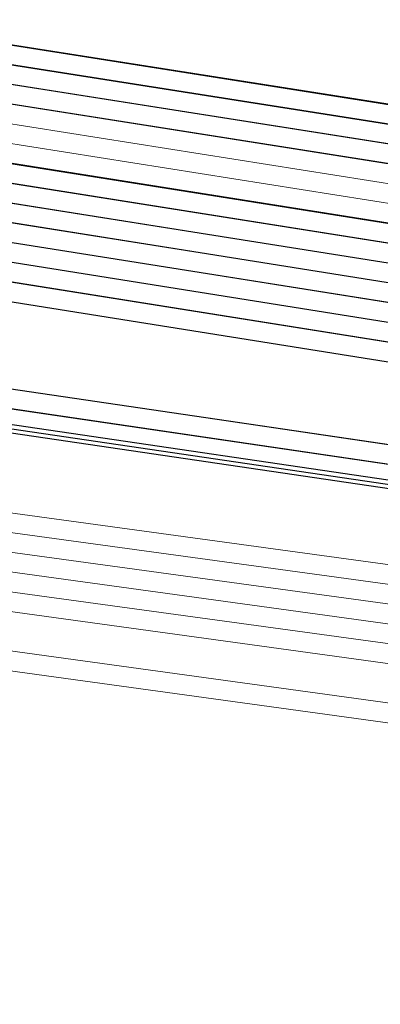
# Model space of a CAD drawing. Header units: metres. Extents: x -502 to 161, y -108 to 174.
# Tile 325 of 656: x -162.734 to -161.821, y -34.557 to -32.062. Entities that reach past the tile are written whole.
import ezdxf

# ---------------------------------------------------------------- set-up
doc = ezdxf.new("R2010")
doc.units = ezdxf.units.M
doc.header["$LTSCALE"] = 0.1
for name, color, linetype in [('BRI31-005.05-5p02-Koordinierung Lageplan 4. BA ZOB West 2022-06-15', 7, 'Continuous'), ('BRI31-005.06-5f07-Koordinierung Lageplan 4. BA ZOB Fernbusbahnh', 7, 'Continuous'), ('BRI32-005.02-5f05-Koordinierung Schemaplan 4 BA ZOB Teilbereich', 7, 'Continuous'), ('BRI32-005.03-5f06-Koordinierung Schemaplan 4 BA ZOB Teilbereich 2 Ost - Bahnhofsallee 2023-01-21', 7, 'Continuous')]:
    doc.layers.add(name, color=color, linetype=linetype)

msp = doc.modelspace()

# ---------------------------------------------------------------- linework, layer by layer
at = {"layer": 'BRI31-005.05-5p02-Koordinierung Lageplan 4. BA ZOB West 2022-06-15', "color": 190, "linetype": 'Continuous', "lineweight": 35, "true_color": 0x7f00ff, "transparency": 33554687, "flags": 128}
for points in [[(-55.7007, -13.3634), (-59.4327, -13.9934), (-61.4087, -14.3464), (-62.2647, -14.4984), (-62.6667, -14.5974), (-62.8907, -14.7334), (-63.5967, -15.2334), (-64.4177, -15.8004), (-64.8657, -15.8864), (-69.7037, -16.7484), (-75.4637, -17.6884), (-81.7337, -18.6534), (-88.9077, -20.0034), (-93.6827, -20.7334), (-98.9647, -21.6334), (-104.5957, -22.9234), (-121.8907, -26.2934), (-126.8117, -27.2034), (-150.4477, -31.7134), (-157.1307, -33.0134), (-162.7687, -32.1234), (-174.7807, -30.4434), (-178.1477, -29.6134), (-179.1357, -29.4334)], [(-93.6747, -20.7824), (-98.9547, -21.6824), (-104.5847, -22.9724), (-121.8807, -26.3424), (-126.8027, -27.2524), (-150.4387, -31.7624), (-150.7407, -31.8214), (-157.1297, -33.0644), (-162.7757, -32.1724), (-174.7877, -30.4934), (-178.1567, -29.6624), (-179.1357, -29.4844)]]:
    msp.add_lwpolyline(points, dxfattribs=at)
at = {"layer": 'BRI31-005.05-5p02-Koordinierung Lageplan 4. BA ZOB West 2022-06-15', "color": 250, "linetype": 'Continuous', "lineweight": 25, "true_color": 0x333333, "transparency": 33554687, "flags": 128}
for points in [[(-179.1357, -29.7394), (-178.2047, -29.9074), (-176.5237, -30.3244), (-174.8367, -30.8434), (-162.8247, -32.5154), (-157.1227, -33.4214), (-150.6707, -32.1644), (-150.3757, -32.1054), (-126.7397, -27.5954), (-121.8107, -26.6854), (-104.5117, -23.3154), (-93.6067, -21.1744), (-88.8337, -20.4444), (-81.6527, -19.0944), (-75.3827, -18.1294), (-69.6317, -17.1894), (-64.2647, -16.2324), (-63.2977, -15.6984), (-62.6077, -15.0894), (-62.1947, -14.8414), (-59.6597, -14.3864), (-59.3767, -14.3364), (-55.6447, -13.7064)], [(-55.6367, -13.7554), (-59.3687, -14.3854), (-59.6507, -14.4354), (-62.1767, -14.8894), (-62.5777, -15.1304), (-63.2687, -15.7394), (-64.2477, -16.2804), (-69.6237, -17.2384), (-75.3737, -18.1784), (-81.6437, -19.1434), (-88.8257, -20.4934), (-93.5977, -21.2234), (-104.5017, -23.3644), (-121.8007, -26.7344), (-126.7307, -27.6444), (-150.3667, -32.1544), (-150.6607, -32.2134), (-157.1217, -33.4724), (-162.8317, -32.5644), (-174.8437, -30.8934), (-176.5357, -30.3734), (-178.2147, -29.9564), (-179.1357, -29.7904)], [(-55.6287, -13.8044), (-59.3607, -14.4344), (-59.6427, -14.4844), (-62.1587, -14.9374), (-62.5477, -15.1714), (-63.2397, -15.7804), (-64.2307, -16.3284), (-69.6157, -17.2874), (-75.3647, -18.2274), (-81.6347, -19.1924), (-88.8177, -20.5424), (-93.5887, -21.2724), (-104.4917, -23.4134), (-121.7907, -26.7834), (-126.7217, -27.6934), (-150.3577, -32.2034), (-150.6507, -32.2624), (-157.1207, -33.5234), (-162.8387, -32.6134), (-174.8507, -30.9434), (-176.5477, -30.4224), (-178.2247, -30.0054), (-179.1357, -29.8414)], [(-55.6207, -13.8534), (-59.3527, -14.4834), (-59.6277, -14.5324), (-62.1407, -14.9854), (-62.5177, -15.2124), (-63.2107, -15.8214), (-64.2137, -16.3764), (-69.6077, -17.3364), (-75.3557, -18.2764), (-81.6257, -19.2414), (-88.8097, -20.5914), (-93.5797, -21.3214), (-104.4817, -23.4624), (-121.7807, -26.8324), (-126.7127, -27.7424), (-150.3487, -32.2524), (-150.6407, -32.3114), (-157.1197, -33.5744), (-162.8457, -32.6624), (-174.8577, -30.9934), (-176.5597, -30.4714), (-178.2347, -30.0544), (-179.1357, -29.8924)], [(-55.6127, -13.9024), (-59.3447, -14.5324), (-59.6247, -14.5824), (-62.1227, -15.0334), (-62.4877, -15.2534), (-63.1817, -15.8624), (-64.1967, -16.4244), (-69.5997, -17.3854), (-75.3467, -18.3254), (-81.6167, -19.2904), (-88.8017, -20.6404), (-93.5707, -21.3704), (-104.4717, -23.5114), (-121.7707, -26.8814), (-126.7037, -27.7914), (-150.3397, -32.3014), (-150.6307, -32.3604), (-157.1187, -33.6254), (-162.8527, -32.7114), (-174.8647, -31.0434), (-176.5717, -30.5204), (-178.2447, -30.1034), (-179.1357, -29.9434)], [(-55.6047, -13.9514), (-59.3367, -14.5814), (-62.1047, -15.0814), (-62.4577, -15.2944), (-63.1527, -15.9034), (-64.1797, -16.4724), (-69.5917, -17.4344), (-75.3377, -18.3744), (-81.6077, -19.3394), (-88.7937, -20.6894), (-93.5617, -21.4194), (-104.4617, -23.5604), (-121.7607, -26.9304), (-126.6947, -27.8404), (-150.3307, -32.3504), (-150.6207, -32.4094), (-157.1177, -33.6764), (-162.8597, -32.7604), (-174.8717, -31.0934), (-176.5837, -30.5694), (-178.2547, -30.1524), (-179.1357, -29.9944)], [(-56.5667, -14.3244), (-56.9487, -14.6244), (-57.8377, -15.3484), (-58.3257, -15.4954), (-59.9937, -15.7044), (-61.6697, -15.9144), (-63.7887, -16.4534), (-69.5837, -17.4834), (-75.3287, -18.4234), (-81.5687, -19.5644), (-84.6457, -20.1594), (-93.6297, -21.6994), (-104.3877, -23.8594), (-121.7187, -27.1554), (-122.6217, -27.3224), (-126.1537, -27.9814), (-137.6357, -30.1594), (-150.2927, -32.5534), (-151.8867, -32.8594), (-157.0417, -33.8394), (-163.2567, -32.9244), (-174.3647, -31.3244), (-178.3997, -30.6854)], [(-56.5467, -14.3734), (-56.9177, -14.6634), (-57.8137, -15.3934), (-58.3107, -15.5434), (-58.9957, -15.6304), (-59.9877, -15.7544), (-61.6607, -15.9634), (-63.7777, -16.5024), (-69.5757, -17.5324), (-75.3197, -18.4724), (-81.5597, -19.6134), (-84.6367, -20.2084), (-93.6207, -21.7484), (-104.3777, -23.9084), (-121.7097, -27.2044), (-122.6127, -27.3714), (-126.1447, -28.0304), (-137.6267, -30.2084), (-150.2837, -32.6024), (-151.8777, -32.9084), (-157.0407, -33.8904), (-163.2637, -32.9734), (-174.3717, -31.3734), (-178.4067, -30.7344)], [(-62.5057, -14.9114), (-62.7017, -15.0274), (-63.4007, -15.5204), (-64.2987, -16.1364), (-69.6477, -17.0914), (-75.4007, -18.0314), (-81.6707, -18.9964), (-88.8497, -20.3464), (-93.6247, -21.0764), (-104.5317, -23.2174), (-121.8307, -26.5874), (-126.7577, -27.4974), (-150.3937, -32.0074), (-150.6907, -32.0664), (-157.1247, -33.3194), (-162.8107, -32.4174), (-174.8227, -30.7434), (-176.4997, -30.2264), (-178.1847, -29.8094), (-179.1357, -29.6374)], [(-62.4797, -14.9544), (-62.6747, -15.0694), (-63.3727, -15.5614), (-64.2817, -16.1844), (-69.6397, -17.1404), (-75.3917, -18.0804), (-81.6617, -19.0454), (-88.8417, -20.3954), (-93.6157, -21.1254), (-104.5217, -23.2664), (-121.8207, -26.6364), (-126.7487, -27.5464), (-150.3847, -32.0564), (-150.6807, -32.1154), (-157.1237, -33.3704), (-162.8177, -32.4664), (-174.8297, -30.7934), (-176.5117, -30.2754), (-178.1947, -29.8584), (-179.1357, -29.6884)], [(-93.6667, -20.8314), (-98.9447, -21.7314), (-104.5737, -23.0214), (-121.8707, -26.3914), (-126.7937, -27.3014), (-150.4297, -31.8114), (-150.7307, -31.8704), (-157.1287, -33.1154), (-162.7827, -32.2214), (-174.7947, -30.5434), (-178.1657, -29.7114), (-179.1357, -29.5354)], [(-93.6587, -20.8804), (-98.9347, -21.7804), (-104.5627, -23.0704), (-121.8607, -26.4404), (-126.7847, -27.3504), (-150.4207, -31.8604), (-150.7207, -31.9194), (-157.1277, -33.1664), (-162.7897, -32.2704), (-174.8017, -30.5934), (-178.1747, -29.7604), (-179.1357, -29.5864)], [(-178.4137, -30.7834), (-174.3787, -31.4224), (-163.2707, -33.0224), (-157.0397, -33.9414), (-154.7687, -33.5094)]]:
    msp.add_lwpolyline(points, dxfattribs=at)
at = {"layer": 'BRI31-005.05-5p02-Koordinierung Lageplan 4. BA ZOB West 2022-06-15', "color": 7, "linetype": 'Continuous', "lineweight": 13, "transparency": 33554687, "flags": 128}
for points in [[(-61.4667, -16.5364), (-61.8967, -16.5874), (-64.8047, -17.0724), (-67.0677, -17.3534), (-81.2107, -19.8354), (-82.4137, -20.0454), (-83.9977, -20.3754), (-88.8717, -21.3944), (-93.5607, -22.0544), (-96.7847, -22.7254), (-98.7487, -23.1054), (-104.2927, -24.2564), (-104.8637, -24.3634), (-122.5617, -27.6464), (-126.0927, -28.3114), (-137.5747, -30.4814), (-151.2867, -33.0514), (-152.1117, -33.2054), (-156.9627, -34.1054), (-163.4867, -33.2114), (-174.4007, -31.5814), (-178.4277, -30.8814)], [(-61.4607, -16.5864), (-61.8897, -16.6374), (-64.7977, -17.1214), (-67.0607, -17.4024), (-81.2017, -19.8844), (-82.4047, -20.0944), (-83.9877, -20.4244), (-88.8627, -21.4434), (-93.5517, -22.1034), (-96.7747, -22.7744), (-98.7387, -23.1544), (-104.2827, -24.3054), (-104.8547, -24.4124), (-122.5527, -27.6954), (-126.0837, -28.3604), (-137.5657, -30.5304), (-151.2777, -33.1004), (-152.1027, -33.2544), (-156.9617, -34.1564), (-163.4937, -33.2604), (-174.4077, -31.6304), (-178.4347, -30.9304)], [(-178.4417, -30.9794), (-174.4147, -31.6794), (-163.5007, -33.3094), (-156.9607, -34.2074), (-152.0937, -33.3034), (-151.2687, -33.1494), (-137.5567, -30.5794), (-126.0747, -28.4094), (-122.5437, -27.7444), (-104.8457, -24.4614), (-104.2727, -24.3544), (-98.7287, -23.2034), (-96.7647, -22.8234), (-93.5427, -22.1524), (-88.8537, -21.4924), (-83.9777, -20.4734), (-82.3957, -20.1434), (-81.1927, -19.9334), (-67.0537, -17.4514), (-64.7907, -17.1704), (-61.8827, -16.6874), (-61.4547, -16.6364)], [(-61.4487, -16.6864), (-61.8757, -16.7374), (-64.7837, -17.2194), (-67.0467, -17.5004), (-81.1837, -19.9824), (-82.3867, -20.1924), (-83.9677, -20.5224), (-88.8447, -21.5414), (-93.5337, -22.2014), (-96.7547, -22.8724), (-98.7187, -23.2524), (-104.2627, -24.4034), (-104.8367, -24.5104), (-122.5347, -27.7934), (-126.0657, -28.4584), (-137.5477, -30.6284), (-151.2597, -33.1984), (-152.0847, -33.3524), (-156.9597, -34.2584), (-163.5077, -33.3584), (-174.4217, -31.7284), (-178.4487, -31.0284)], [(-178.4557, -31.0774), (-174.4287, -31.7774), (-163.5147, -33.4074), (-156.9587, -34.3094), (-152.0757, -33.4014), (-151.2507, -33.2474), (-137.5387, -30.6774), (-126.0567, -28.5074), (-122.5257, -27.8424), (-104.8277, -24.5594), (-104.2527, -24.4524), (-98.7087, -23.3014), (-96.7447, -22.9214), (-93.5247, -22.2504), (-88.8357, -21.5904), (-83.9577, -20.5714), (-82.3777, -20.2414), (-81.1747, -20.0314), (-67.0397, -17.5494), (-64.7767, -17.2684), (-61.8687, -16.7874), (-61.4427, -16.7364)], [(-178.4627, -31.1264), (-174.4357, -31.8264), (-163.5217, -33.4564), (-156.9577, -34.3604), (-152.0667, -33.4504), (-151.2417, -33.2964), (-137.5297, -30.7264), (-126.0477, -28.5564), (-122.5167, -27.8914), (-104.8187, -24.6084), (-104.2427, -24.5014), (-98.6987, -23.3504), (-96.7347, -22.9704), (-93.5157, -22.2994), (-88.8267, -21.6394), (-83.9477, -20.6204), (-82.3687, -20.2904), (-81.1657, -20.0804), (-67.0327, -17.5984), (-64.7697, -17.3174), (-61.8617, -16.8374), (-61.4367, -16.7864)], [(-96.7147, -23.0684), (-98.6787, -23.4484), (-104.2227, -24.5994), (-104.8007, -24.7064), (-122.4987, -27.9894), (-126.0287, -28.6544), (-137.5117, -30.8244), (-151.2237, -33.3944), (-152.0487, -33.5484), (-156.9557, -34.4624), (-163.5357, -33.5544), (-174.4497, -31.9244), (-178.4697, -31.1754)], [(-96.7047, -23.1184), (-98.6687, -23.4984), (-104.2127, -24.6474), (-104.7917, -24.7554), (-122.4897, -28.0384), (-126.0197, -28.7034), (-137.5027, -30.8734), (-151.2147, -33.4434), (-152.0397, -33.5974), (-156.9547, -34.5134), (-163.5427, -33.6034), (-174.4567, -31.9734), (-178.4767, -31.2244)]]:
    msp.add_lwpolyline(points, dxfattribs=at)
at = {"layer": 'BRI31-005.05-5p02-Koordinierung Lageplan 4. BA ZOB West 2022-06-15', "color": 251, "linetype": 'Continuous', "lineweight": 13, "true_color": 0x5b5b5b, "transparency": 33554687, "flags": 128}
for points in [[(-93.6507, -20.9294), (-98.8777, -21.8214), (-104.5517, -23.1194), (-121.8507, -26.4894), (-126.7757, -27.3994), (-150.4117, -31.9094), (-150.7107, -31.9684), (-157.1267, -33.2174), (-162.7967, -32.3194), (-174.8087, -30.6434), (-176.5547, -29.7624), (-176.4667, -28.8414), (-176.3907, -28.5144)], [(-93.6427, -20.9784), (-98.9147, -21.8784), (-104.5407, -23.1684), (-121.8407, -26.5384), (-126.7667, -27.4484), (-150.4027, -31.9584), (-150.7007, -32.0174), (-157.1257, -33.2684), (-162.8037, -32.3684), (-174.8157, -30.6934), (-176.6607, -29.8214), (-176.5657, -28.8254), (-176.4877, -28.4914)]]:
    msp.add_lwpolyline(points, dxfattribs=at)
at = {"layer": 'BRI31-005.05-5p02-Koordinierung Lageplan 4. BA ZOB West 2022-06-15', "color": 116, "linetype": 'Continuous', "lineweight": 13, "true_color": 0x007f3f, "transparency": 33554687, "flags": 128}
for points in [[(-126.7577, -27.4974), (-150.3927, -32.0074), (-150.6917, -32.0664), (-157.1247, -33.3194), (-162.8117, -32.4184), (-174.8387, -30.7404), (-176.6607, -29.8214), (-176.5657, -28.8254), (-176.4877, -28.4914), (-176.2937, -28.5374), (-176.3677, -28.8574), (-176.4487, -29.7034), (-174.7787, -30.5464), (-162.7817, -32.2204), (-157.1287, -33.1154), (-150.7297, -31.8704), (-150.4307, -31.8114), (-126.7937, -27.3014)], [(-126.7487, -27.5464), (-150.3837, -32.0564), (-150.6817, -32.1154), (-157.1237, -33.3704), (-162.8187, -32.4674), (-174.8447, -30.7904), (-176.7667, -29.8814), (-176.6647, -28.8094), (-176.5847, -28.4684), (-176.3907, -28.5144), (-176.4667, -28.8414), (-176.5547, -29.7614), (-174.7867, -30.5964), (-162.7887, -32.2694), (-157.1277, -33.1664), (-150.7197, -31.9194), (-150.4217, -31.8604), (-126.7847, -27.3504)]]:
    msp.add_lwpolyline(points, dxfattribs=at)
at = {"layer": 'BRI31-005.05-5p02-Koordinierung Lageplan 4. BA ZOB West 2022-06-15', "color": 114, "linetype": 'Continuous', "lineweight": 25, "true_color": 0x00994c, "transparency": 33554687, "flags": 128}
msp.add_lwpolyline([(-147.5077, -48.5404), (-149.9317, -47.5274), (-150.3717, -47.1584), (-151.4517, -44.7494), (-152.9727, -41.2184), (-153.1397, -40.7934), (-153.4967, -37.8694), (-154.1307, -34.4404), (-154.2627, -33.7494), (-154.4377, -33.5644), (-154.7687, -33.4994), (-154.8317, -33.5104), (-157.0407, -33.9304), (-163.2697, -33.0124), (-174.3777, -31.4124), (-178.4117, -30.7734)], dxfattribs=at)
at = {"layer": 'BRI31-005.05-5p02-Koordinierung Lageplan 4. BA ZOB West 2022-06-15', "color": 1, "linetype": 'Continuous', "lineweight": 25, "true_color": 0xff0000, "transparency": 33554687, "flags": 128}
msp.add_lwpolyline([(-178.4147, -30.7934), (-174.3807, -31.4324), (-163.2727, -33.0324), (-157.0397, -33.9514), (-154.8247, -33.5304), (-154.7707, -33.5194), (-154.4477, -33.5824), (-154.2807, -33.7594), (-154.1507, -34.4444), (-153.5167, -37.8734), (-153.1597, -40.7974), (-152.9907, -41.2264), (-151.4697, -44.7574), (-150.3877, -47.1704), (-149.9417, -47.5454), (-147.5157, -48.5584), (-147.0537, -48.7424), (-146.8017, -48.9034), (-146.4007, -48.9914), (-146.0877, -48.9824), (-145.5437, -48.6024), (-144.8637, -48.2134), (-142.8837, -47.8324)], dxfattribs=at)
at = {"layer": 'BRI31-005.06-5f07-Koordinierung Lageplan 4. BA ZOB Fernbusbahnh', "color": 190, "linetype": 'Continuous', "lineweight": 30, "true_color": 0x7f00ff, "transparency": 33554687, "flags": 128}
for points in [[(-55.7007, -13.3634), (-59.4327, -13.9934), (-61.4087, -14.3464), (-62.2647, -14.4984), (-62.6667, -14.5974), (-62.8907, -14.7334), (-63.5967, -15.2334), (-64.4177, -15.8004), (-64.8657, -15.8864), (-69.7037, -16.7484), (-75.4637, -17.6884), (-81.7337, -18.6534), (-88.9077, -20.0034), (-93.6827, -20.7334), (-98.9647, -21.6334), (-104.5957, -22.9234), (-121.8907, -26.2934), (-126.8117, -27.2034), (-150.4477, -31.7134), (-157.1307, -33.0134), (-162.7687, -32.1234), (-174.7807, -30.4434), (-178.1477, -29.6134), (-179.1357, -29.4334)], [(-93.6747, -20.7824), (-98.9547, -21.6824), (-104.5847, -22.9724), (-121.8807, -26.3424), (-126.8027, -27.2524), (-150.4387, -31.7624), (-150.7407, -31.8214), (-157.1297, -33.0644), (-162.7757, -32.1724), (-174.7877, -30.4934), (-178.1567, -29.6624), (-179.1357, -29.4844)]]:
    msp.add_lwpolyline(points, dxfattribs=at)
at = {"layer": 'BRI31-005.06-5f07-Koordinierung Lageplan 4. BA ZOB Fernbusbahnh', "color": 250, "linetype": 'Continuous', "lineweight": 20, "true_color": 0x333333, "transparency": 33554687, "flags": 128}
for points in [[(-179.1357, -29.7394), (-178.2047, -29.9074), (-176.5237, -30.3244), (-174.8367, -30.8434), (-162.8247, -32.5154), (-157.1227, -33.4214), (-150.6707, -32.1644), (-150.3757, -32.1054), (-126.7397, -27.5954), (-121.8107, -26.6854), (-104.5117, -23.3154), (-93.6067, -21.1744), (-88.8337, -20.4444), (-81.6527, -19.0944), (-75.3827, -18.1294), (-69.6317, -17.1894), (-64.2647, -16.2324), (-63.2977, -15.6984), (-62.6077, -15.0894), (-62.1947, -14.8414), (-59.6597, -14.3864), (-59.3767, -14.3364), (-55.6447, -13.7064)], [(-55.6367, -13.7554), (-59.3687, -14.3854), (-59.6507, -14.4354), (-62.1767, -14.8894), (-62.5777, -15.1304), (-63.2687, -15.7394), (-64.2477, -16.2804), (-69.6237, -17.2384), (-75.3737, -18.1784), (-81.6437, -19.1434), (-88.8257, -20.4934), (-93.5977, -21.2234), (-104.5017, -23.3644), (-121.8007, -26.7344), (-126.7307, -27.6444), (-150.3667, -32.1544), (-150.6607, -32.2134), (-157.1217, -33.4724), (-162.8317, -32.5644), (-174.8437, -30.8934), (-176.5357, -30.3734), (-178.2147, -29.9564), (-179.1357, -29.7904)], [(-55.6287, -13.8044), (-59.3607, -14.4344), (-59.6427, -14.4844), (-62.1587, -14.9374), (-62.5477, -15.1714), (-63.2397, -15.7804), (-64.2307, -16.3284), (-69.6157, -17.2874), (-75.3647, -18.2274), (-81.6347, -19.1924), (-88.8177, -20.5424), (-93.5887, -21.2724), (-104.4917, -23.4134), (-121.7907, -26.7834), (-126.7217, -27.6934), (-150.3577, -32.2034), (-150.6507, -32.2624), (-157.1207, -33.5234), (-162.8387, -32.6134), (-174.8507, -30.9434), (-176.5477, -30.4224), (-178.2247, -30.0054), (-179.1357, -29.8414)], [(-55.6207, -13.8534), (-59.3527, -14.4834), (-59.6277, -14.5324), (-62.1407, -14.9854), (-62.5177, -15.2124), (-63.2107, -15.8214), (-64.2137, -16.3764), (-69.6077, -17.3364), (-75.3557, -18.2764), (-81.6257, -19.2414), (-88.8097, -20.5914), (-93.5797, -21.3214), (-104.4817, -23.4624), (-121.7807, -26.8324), (-126.7127, -27.7424), (-150.3487, -32.2524), (-150.6407, -32.3114), (-157.1197, -33.5744), (-162.8457, -32.6624), (-174.8577, -30.9934), (-176.5597, -30.4714), (-178.2347, -30.0544), (-179.1357, -29.8924)], [(-55.6127, -13.9024), (-59.3447, -14.5324), (-59.6247, -14.5824), (-62.1227, -15.0334), (-62.4877, -15.2534), (-63.1817, -15.8624), (-64.1967, -16.4244), (-69.5997, -17.3854), (-75.3467, -18.3254), (-81.6167, -19.2904), (-88.8017, -20.6404), (-93.5707, -21.3704), (-104.4717, -23.5114), (-121.7707, -26.8814), (-126.7037, -27.7914), (-150.3397, -32.3014), (-150.6307, -32.3604), (-157.1187, -33.6254), (-162.8527, -32.7114), (-174.8647, -31.0434), (-176.5717, -30.5204), (-178.2447, -30.1034), (-179.1357, -29.9434)], [(-55.6047, -13.9514), (-59.3367, -14.5814), (-62.1047, -15.0814), (-62.4577, -15.2944), (-63.1527, -15.9034), (-64.1797, -16.4724), (-69.5917, -17.4344), (-75.3377, -18.3744), (-81.6077, -19.3394), (-88.7937, -20.6894), (-93.5617, -21.4194), (-104.4617, -23.5604), (-121.7607, -26.9304), (-126.6947, -27.8404), (-150.3307, -32.3504), (-150.6207, -32.4094), (-157.1177, -33.6764), (-162.8597, -32.7604), (-174.8717, -31.0934), (-176.5837, -30.5694), (-178.2547, -30.1524), (-179.1357, -29.9944)], [(-56.5667, -14.3244), (-56.9487, -14.6244), (-57.8377, -15.3484), (-58.3257, -15.4954), (-59.9937, -15.7044), (-61.6697, -15.9144), (-63.7887, -16.4534), (-69.5837, -17.4834), (-75.3287, -18.4234), (-81.5687, -19.5644), (-84.6457, -20.1594), (-93.6297, -21.6994), (-104.3877, -23.8594), (-121.7187, -27.1554), (-122.6217, -27.3224), (-126.1537, -27.9814), (-137.6357, -30.1594), (-150.2927, -32.5534), (-151.8867, -32.8594), (-157.0417, -33.8394), (-163.2567, -32.9244), (-174.3647, -31.3244), (-178.3997, -30.6854)], [(-56.5467, -14.3734), (-56.9177, -14.6634), (-57.8137, -15.3934), (-58.3107, -15.5434), (-58.9957, -15.6304), (-59.9877, -15.7544), (-61.6607, -15.9634), (-63.7777, -16.5024), (-69.5757, -17.5324), (-75.3197, -18.4724), (-81.5597, -19.6134), (-84.6367, -20.2084), (-93.6207, -21.7484), (-104.3777, -23.9084), (-121.7097, -27.2044), (-122.6127, -27.3714), (-126.1447, -28.0304), (-137.6267, -30.2084), (-150.2837, -32.6024), (-151.8777, -32.9084), (-157.0407, -33.8904), (-163.2637, -32.9734), (-174.3717, -31.3734), (-178.4067, -30.7344)], [(-62.5057, -14.9114), (-62.7017, -15.0274), (-63.4007, -15.5204), (-64.2987, -16.1364), (-69.6477, -17.0914), (-75.4007, -18.0314), (-81.6707, -18.9964), (-88.8497, -20.3464), (-93.6247, -21.0764), (-104.5317, -23.2174), (-121.8307, -26.5874), (-126.7577, -27.4974), (-150.3937, -32.0074), (-150.6907, -32.0664), (-157.1247, -33.3194), (-162.8107, -32.4174), (-174.8227, -30.7434), (-176.4997, -30.2264), (-178.1847, -29.8094), (-179.1357, -29.6374)], [(-62.4797, -14.9544), (-62.6747, -15.0694), (-63.3727, -15.5614), (-64.2817, -16.1844), (-69.6397, -17.1404), (-75.3917, -18.0804), (-81.6617, -19.0454), (-88.8417, -20.3954), (-93.6157, -21.1254), (-104.5217, -23.2664), (-121.8207, -26.6364), (-126.7487, -27.5464), (-150.3847, -32.0564), (-150.6807, -32.1154), (-157.1237, -33.3704), (-162.8177, -32.4664), (-174.8297, -30.7934), (-176.5117, -30.2754), (-178.1947, -29.8584), (-179.1357, -29.6884)], [(-93.6667, -20.8314), (-98.9447, -21.7314), (-104.5737, -23.0214), (-121.8707, -26.3914), (-126.7937, -27.3014), (-150.4297, -31.8114), (-150.7307, -31.8704), (-157.1287, -33.1154), (-162.7827, -32.2214), (-174.7947, -30.5434), (-178.1657, -29.7114), (-179.1357, -29.5354)], [(-93.6587, -20.8804), (-98.9347, -21.7804), (-104.5627, -23.0704), (-121.8607, -26.4404), (-126.7847, -27.3504), (-150.4207, -31.8604), (-150.7207, -31.9194), (-157.1277, -33.1664), (-162.7897, -32.2704), (-174.8017, -30.5934), (-178.1747, -29.7604), (-179.1357, -29.5864)], [(-178.4137, -30.7834), (-174.3787, -31.4224), (-163.2707, -33.0224), (-157.0397, -33.9414), (-154.7687, -33.5094)]]:
    msp.add_lwpolyline(points, dxfattribs=at)
at = {"layer": 'BRI31-005.06-5f07-Koordinierung Lageplan 4. BA ZOB Fernbusbahnh', "color": 7, "linetype": 'Continuous', "lineweight": 9, "transparency": 33554687, "flags": 128}
for points in [[(-61.4667, -16.5364), (-61.8967, -16.5874), (-64.8047, -17.0724), (-67.0677, -17.3534), (-81.2107, -19.8354), (-82.4137, -20.0454), (-83.9977, -20.3754), (-88.8717, -21.3944), (-93.5607, -22.0544), (-96.7847, -22.7254), (-98.7487, -23.1054), (-104.2927, -24.2564), (-104.8637, -24.3634), (-122.5617, -27.6464), (-126.0927, -28.3114), (-137.5747, -30.4814), (-151.2867, -33.0514), (-152.1117, -33.2054), (-156.9627, -34.1054), (-163.4867, -33.2114), (-174.4007, -31.5814), (-178.4277, -30.8814)], [(-61.4607, -16.5864), (-61.8897, -16.6374), (-64.7977, -17.1214), (-67.0607, -17.4024), (-81.2017, -19.8844), (-82.4047, -20.0944), (-83.9877, -20.4244), (-88.8627, -21.4434), (-93.5517, -22.1034), (-96.7747, -22.7744), (-98.7387, -23.1544), (-104.2827, -24.3054), (-104.8547, -24.4124), (-122.5527, -27.6954), (-126.0837, -28.3604), (-137.5657, -30.5304), (-151.2777, -33.1004), (-152.1027, -33.2544), (-156.9617, -34.1564), (-163.4937, -33.2604), (-174.4077, -31.6304), (-178.4347, -30.9304)], [(-178.4417, -30.9794), (-174.4147, -31.6794), (-163.5007, -33.3094), (-156.9607, -34.2074), (-152.0937, -33.3034), (-151.2687, -33.1494), (-137.5567, -30.5794), (-126.0747, -28.4094), (-122.5437, -27.7444), (-104.8457, -24.4614), (-104.2727, -24.3544), (-98.7287, -23.2034), (-96.7647, -22.8234), (-93.5427, -22.1524), (-88.8537, -21.4924), (-83.9777, -20.4734), (-82.3957, -20.1434), (-81.1927, -19.9334), (-67.0537, -17.4514), (-64.7907, -17.1704), (-61.8827, -16.6874), (-61.4547, -16.6364)], [(-61.4487, -16.6864), (-61.8757, -16.7374), (-64.7837, -17.2194), (-67.0467, -17.5004), (-81.1837, -19.9824), (-82.3867, -20.1924), (-83.9677, -20.5224), (-88.8447, -21.5414), (-93.5337, -22.2014), (-96.7547, -22.8724), (-98.7187, -23.2524), (-104.2627, -24.4034), (-104.8367, -24.5104), (-122.5347, -27.7934), (-126.0657, -28.4584), (-137.5477, -30.6284), (-151.2597, -33.1984), (-152.0847, -33.3524), (-156.9597, -34.2584), (-163.5077, -33.3584), (-174.4217, -31.7284), (-178.4487, -31.0284)], [(-178.4557, -31.0774), (-174.4287, -31.7774), (-163.5147, -33.4074), (-156.9587, -34.3094), (-152.0757, -33.4014), (-151.2507, -33.2474), (-137.5387, -30.6774), (-126.0567, -28.5074), (-122.5257, -27.8424), (-104.8277, -24.5594), (-104.2527, -24.4524), (-98.7087, -23.3014), (-96.7447, -22.9214), (-93.5247, -22.2504), (-88.8357, -21.5904), (-83.9577, -20.5714), (-82.3777, -20.2414), (-81.1747, -20.0314), (-67.0397, -17.5494), (-64.7767, -17.2684), (-61.8687, -16.7874), (-61.4427, -16.7364)], [(-178.4627, -31.1264), (-174.4357, -31.8264), (-163.5217, -33.4564), (-156.9577, -34.3604), (-152.0667, -33.4504), (-151.2417, -33.2964), (-137.5297, -30.7264), (-126.0477, -28.5564), (-122.5167, -27.8914), (-104.8187, -24.6084), (-104.2427, -24.5014), (-98.6987, -23.3504), (-96.7347, -22.9704), (-93.5157, -22.2994), (-88.8267, -21.6394), (-83.9477, -20.6204), (-82.3687, -20.2904), (-81.1657, -20.0804), (-67.0327, -17.5984), (-64.7697, -17.3174), (-61.8617, -16.8374), (-61.4367, -16.7864)], [(-96.7147, -23.0684), (-98.6787, -23.4484), (-104.2227, -24.5994), (-104.8007, -24.7064), (-122.4987, -27.9894), (-126.0287, -28.6544), (-137.5117, -30.8244), (-151.2237, -33.3944), (-152.0487, -33.5484), (-156.9557, -34.4624), (-163.5357, -33.5544), (-174.4497, -31.9244), (-178.4697, -31.1754)], [(-96.7047, -23.1184), (-98.6687, -23.4984), (-104.2127, -24.6474), (-104.7917, -24.7554), (-122.4897, -28.0384), (-126.0197, -28.7034), (-137.5027, -30.8734), (-151.2147, -33.4434), (-152.0397, -33.5974), (-156.9547, -34.5134), (-163.5427, -33.6034), (-174.4567, -31.9734), (-178.4767, -31.2244)]]:
    msp.add_lwpolyline(points, dxfattribs=at)
at = {"layer": 'BRI31-005.06-5f07-Koordinierung Lageplan 4. BA ZOB Fernbusbahnh', "color": 114, "linetype": 'Continuous', "lineweight": 20, "true_color": 0x00994c, "transparency": 33554687, "flags": 128}
msp.add_lwpolyline([(-147.5077, -48.5404), (-149.9317, -47.5274), (-150.3717, -47.1584), (-151.4517, -44.7494), (-152.9727, -41.2184), (-153.1397, -40.7934), (-153.4967, -37.8694), (-154.1307, -34.4404), (-154.2627, -33.7494), (-154.4377, -33.5644), (-154.7687, -33.4994), (-154.8317, -33.5104), (-157.0407, -33.9304), (-163.2697, -33.0124), (-174.3777, -31.4124), (-178.4117, -30.7734)], dxfattribs=at)
at = {"layer": 'BRI31-005.06-5f07-Koordinierung Lageplan 4. BA ZOB Fernbusbahnh', "color": 1, "linetype": 'Continuous', "lineweight": 20, "true_color": 0xff0000, "transparency": 33554687, "flags": 128}
msp.add_lwpolyline([(-178.4147, -30.7934), (-174.3807, -31.4324), (-163.2727, -33.0324), (-157.0397, -33.9514), (-154.8247, -33.5304), (-154.7707, -33.5194), (-154.4477, -33.5824), (-154.2807, -33.7594), (-154.1507, -34.4444), (-153.5167, -37.8734), (-153.1597, -40.7974), (-152.9907, -41.2264), (-151.4697, -44.7574), (-150.3877, -47.1704), (-149.9417, -47.5454), (-147.5157, -48.5584), (-147.0537, -48.7424), (-146.8017, -48.9034), (-146.4007, -48.9914), (-146.0877, -48.9824), (-145.5437, -48.6024), (-144.8637, -48.2134), (-142.8837, -47.8324)], dxfattribs=at)
at = {"layer": 'BRI32-005.02-5f05-Koordinierung Schemaplan 4 BA ZOB Teilbereich', "color": 190, "linetype": 'Continuous', "lineweight": 35, "true_color": 0x7f00ff, "transparency": 33554687, "flags": 128}
for points in [[(-55.7007, -13.3634), (-59.4327, -13.9934), (-61.4087, -14.3464), (-62.2647, -14.4984), (-62.6667, -14.5974), (-62.8907, -14.7334), (-63.5967, -15.2334), (-64.4177, -15.8004), (-64.8657, -15.8864), (-69.7037, -16.7484), (-75.4637, -17.6884), (-81.7337, -18.6534), (-88.9077, -20.0034), (-93.6827, -20.7334), (-98.9647, -21.6334), (-104.5957, -22.9234), (-121.8907, -26.2934), (-126.8117, -27.2034), (-150.4477, -31.7134), (-157.1307, -33.0134), (-162.7687, -32.1234), (-174.7807, -30.4434), (-178.1477, -29.6134), (-179.1357, -29.4334)], [(-93.6747, -20.7824), (-98.9547, -21.6824), (-104.5847, -22.9724), (-121.8807, -26.3424), (-126.8027, -27.2524), (-150.4387, -31.7624), (-150.7407, -31.8214), (-157.1297, -33.0644), (-162.7757, -32.1724), (-174.7877, -30.4934), (-178.1567, -29.6624), (-179.1357, -29.4844)]]:
    msp.add_lwpolyline(points, dxfattribs=at)
at = {"layer": 'BRI32-005.02-5f05-Koordinierung Schemaplan 4 BA ZOB Teilbereich', "color": 250, "linetype": 'Continuous', "lineweight": 25, "true_color": 0x333333, "transparency": 33554687, "flags": 128}
for points in [[(-179.1357, -29.7394), (-178.2047, -29.9074), (-176.5237, -30.3244), (-174.8367, -30.8434), (-162.8247, -32.5154), (-157.1227, -33.4214), (-150.6707, -32.1644), (-150.3757, -32.1054), (-126.7397, -27.5954), (-121.8107, -26.6854), (-104.5117, -23.3154), (-93.6067, -21.1744), (-88.8337, -20.4444), (-81.6527, -19.0944), (-75.3827, -18.1294), (-69.6317, -17.1894), (-64.2647, -16.2324), (-63.2977, -15.6984), (-62.6077, -15.0894), (-62.1947, -14.8414), (-59.6597, -14.3864), (-59.3767, -14.3364), (-55.6447, -13.7064)], [(-55.6367, -13.7554), (-59.3687, -14.3854), (-59.6507, -14.4354), (-62.1767, -14.8894), (-62.5777, -15.1304), (-63.2687, -15.7394), (-64.2477, -16.2804), (-69.6237, -17.2384), (-75.3737, -18.1784), (-81.6437, -19.1434), (-88.8257, -20.4934), (-93.5977, -21.2234), (-104.5017, -23.3644), (-121.8007, -26.7344), (-126.7307, -27.6444), (-150.3667, -32.1544), (-150.6607, -32.2134), (-157.1217, -33.4724), (-162.8317, -32.5644), (-174.8437, -30.8934), (-176.5357, -30.3734), (-178.2147, -29.9564), (-179.1357, -29.7904)], [(-55.6287, -13.8044), (-59.3607, -14.4344), (-59.6427, -14.4844), (-62.1587, -14.9374), (-62.5477, -15.1714), (-63.2397, -15.7804), (-64.2307, -16.3284), (-69.6157, -17.2874), (-75.3647, -18.2274), (-81.6347, -19.1924), (-88.8177, -20.5424), (-93.5887, -21.2724), (-104.4917, -23.4134), (-121.7907, -26.7834), (-126.7217, -27.6934), (-150.3577, -32.2034), (-150.6507, -32.2624), (-157.1207, -33.5234), (-162.8387, -32.6134), (-174.8507, -30.9434), (-176.5477, -30.4224), (-178.2247, -30.0054), (-179.1357, -29.8414)], [(-55.6207, -13.8534), (-59.3527, -14.4834), (-59.6277, -14.5324), (-62.1407, -14.9854), (-62.5177, -15.2124), (-63.2107, -15.8214), (-64.2137, -16.3764), (-69.6077, -17.3364), (-75.3557, -18.2764), (-81.6257, -19.2414), (-88.8097, -20.5914), (-93.5797, -21.3214), (-104.4817, -23.4624), (-121.7807, -26.8324), (-126.7127, -27.7424), (-150.3487, -32.2524), (-150.6407, -32.3114), (-157.1197, -33.5744), (-162.8457, -32.6624), (-174.8577, -30.9934), (-176.5597, -30.4714), (-178.2347, -30.0544), (-179.1357, -29.8924)], [(-55.6127, -13.9024), (-59.3447, -14.5324), (-59.6247, -14.5824), (-62.1227, -15.0334), (-62.4877, -15.2534), (-63.1817, -15.8624), (-64.1967, -16.4244), (-69.5997, -17.3854), (-75.3467, -18.3254), (-81.6167, -19.2904), (-88.8017, -20.6404), (-93.5707, -21.3704), (-104.4717, -23.5114), (-121.7707, -26.8814), (-126.7037, -27.7914), (-150.3397, -32.3014), (-150.6307, -32.3604), (-157.1187, -33.6254), (-162.8527, -32.7114), (-174.8647, -31.0434), (-176.5717, -30.5204), (-178.2447, -30.1034), (-179.1357, -29.9434)], [(-55.6047, -13.9514), (-59.3367, -14.5814), (-62.1047, -15.0814), (-62.4577, -15.2944), (-63.1527, -15.9034), (-64.1797, -16.4724), (-69.5917, -17.4344), (-75.3377, -18.3744), (-81.6077, -19.3394), (-88.7937, -20.6894), (-93.5617, -21.4194), (-104.4617, -23.5604), (-121.7607, -26.9304), (-126.6947, -27.8404), (-150.3307, -32.3504), (-150.6207, -32.4094), (-157.1177, -33.6764), (-162.8597, -32.7604), (-174.8717, -31.0934), (-176.5837, -30.5694), (-178.2547, -30.1524), (-179.1357, -29.9944)], [(-56.5667, -14.3244), (-56.9487, -14.6244), (-57.8377, -15.3484), (-58.3257, -15.4954), (-59.9937, -15.7044), (-61.6697, -15.9144), (-63.7887, -16.4534), (-69.5837, -17.4834), (-75.3287, -18.4234), (-81.5687, -19.5644), (-84.6457, -20.1594), (-93.6297, -21.6994), (-104.3877, -23.8594), (-121.7187, -27.1554), (-122.6217, -27.3224), (-126.1537, -27.9814), (-137.6357, -30.1594), (-150.2927, -32.5534), (-151.8867, -32.8594), (-157.0417, -33.8394), (-163.2567, -32.9244), (-174.3647, -31.3244), (-178.3997, -30.6854)], [(-56.5467, -14.3734), (-56.9177, -14.6634), (-57.8137, -15.3934), (-58.3107, -15.5434), (-58.9957, -15.6304), (-59.9877, -15.7544), (-61.6607, -15.9634), (-63.7777, -16.5024), (-69.5757, -17.5324), (-75.3197, -18.4724), (-81.5597, -19.6134), (-84.6367, -20.2084), (-93.6207, -21.7484), (-104.3777, -23.9084), (-121.7097, -27.2044), (-122.6127, -27.3714), (-126.1447, -28.0304), (-137.6267, -30.2084), (-150.2837, -32.6024), (-151.8777, -32.9084), (-157.0407, -33.8904), (-163.2637, -32.9734), (-174.3717, -31.3734), (-178.4067, -30.7344)], [(-93.6667, -20.8314), (-98.9447, -21.7314), (-104.5737, -23.0214), (-121.8707, -26.3914), (-126.7937, -27.3014), (-150.4297, -31.8114), (-150.7307, -31.8704), (-157.1287, -33.1154), (-162.7827, -32.2214), (-174.7947, -30.5434), (-178.1657, -29.7114), (-179.1357, -29.5354)], [(-93.6587, -20.8804), (-98.9347, -21.7804), (-104.5627, -23.0704), (-121.8607, -26.4404), (-126.7847, -27.3504), (-150.4207, -31.8604), (-150.7207, -31.9194), (-157.1277, -33.1664), (-162.7897, -32.2704), (-174.8017, -30.5934), (-178.1747, -29.7604), (-179.1357, -29.5864)]]:
    msp.add_lwpolyline(points, dxfattribs=at)
at = {"layer": 'BRI32-005.02-5f05-Koordinierung Schemaplan 4 BA ZOB Teilbereich', "color": 251, "linetype": 'Continuous', "lineweight": 13, "true_color": 0x5b5b5b, "transparency": 33554687, "flags": 128}
for points in [[(-93.6507, -20.9294), (-98.8777, -21.8214), (-104.5517, -23.1194), (-121.8507, -26.4894), (-126.7757, -27.3994), (-150.4117, -31.9094), (-150.7107, -31.9684), (-157.1267, -33.2174), (-162.7967, -32.3194), (-174.8087, -30.6434), (-176.5547, -29.7624), (-176.4667, -28.8414), (-176.3907, -28.5144)], [(-93.6427, -20.9784), (-98.9147, -21.8784), (-104.5407, -23.1684), (-121.8407, -26.5384), (-126.7667, -27.4484), (-150.4027, -31.9584), (-150.7007, -32.0174), (-157.1257, -33.2684), (-162.8037, -32.3684), (-174.8157, -30.6934), (-176.6607, -29.8214), (-176.5657, -28.8254), (-176.4877, -28.4914)]]:
    msp.add_lwpolyline(points, dxfattribs=at)
at = {"layer": 'BRI32-005.02-5f05-Koordinierung Schemaplan 4 BA ZOB Teilbereich', "color": 7, "linetype": 'Continuous', "lineweight": 13, "transparency": 33554687, "flags": 128}
for points in [[(-96.7147, -23.0684), (-98.6787, -23.4484), (-104.2227, -24.5994), (-104.8007, -24.7064), (-122.4987, -27.9894), (-126.0287, -28.6544), (-137.5117, -30.8244), (-151.2237, -33.3944), (-152.0487, -33.5484), (-156.9557, -34.4624), (-163.5357, -33.5544), (-174.4497, -31.9244), (-178.4697, -31.1754)], [(-96.7047, -23.1184), (-98.6687, -23.4984), (-104.2127, -24.6474), (-104.7917, -24.7554), (-122.4897, -28.0384), (-126.0197, -28.7034), (-137.5027, -30.8734), (-151.2147, -33.4434), (-152.0397, -33.5974), (-156.9547, -34.5134), (-163.5427, -33.6034), (-174.4567, -31.9734), (-178.4767, -31.2244)]]:
    msp.add_lwpolyline(points, dxfattribs=at)
at = {"layer": 'BRI32-005.02-5f05-Koordinierung Schemaplan 4 BA ZOB Teilbereich', "color": 116, "linetype": 'Continuous', "lineweight": 13, "true_color": 0x007f3f, "transparency": 33554687, "flags": 128}
for points in [[(-126.7577, -27.4974), (-150.3927, -32.0074), (-150.6917, -32.0664), (-157.1247, -33.3194), (-162.8117, -32.4184), (-174.8387, -30.7404), (-176.6607, -29.8214), (-176.5657, -28.8254), (-176.4877, -28.4914), (-176.2937, -28.5374), (-176.3677, -28.8574), (-176.4487, -29.7034), (-174.7787, -30.5464), (-162.7817, -32.2204), (-157.1287, -33.1154), (-150.7297, -31.8704), (-150.4307, -31.8114), (-126.7937, -27.3014)], [(-126.7487, -27.5464), (-150.3837, -32.0564), (-150.6817, -32.1154), (-157.1237, -33.3704), (-162.8187, -32.4674), (-174.8447, -30.7904), (-176.7667, -29.8814), (-176.6647, -28.8094), (-176.5847, -28.4684), (-176.3907, -28.5144), (-176.4667, -28.8414), (-176.5547, -29.7614), (-174.7867, -30.5964), (-162.7887, -32.2694), (-157.1277, -33.1664), (-150.7197, -31.9194), (-150.4217, -31.8604), (-126.7847, -27.3504)]]:
    msp.add_lwpolyline(points, dxfattribs=at)
at = {"layer": 'BRI32-005.03-5f06-Koordinierung Schemaplan 4 BA ZOB Teilbereich 2 Ost - Bahnhofsallee 2023-01-21', "color": 190, "linetype": 'Continuous', "lineweight": 30, "true_color": 0x7f00ff, "transparency": 33554687, "flags": 128}
for points in [[(-55.7007, -13.3634), (-59.4327, -13.9934), (-61.4087, -14.3464), (-62.2647, -14.4984), (-62.6667, -14.5974), (-62.8907, -14.7334), (-63.5967, -15.2334), (-64.4177, -15.8004), (-64.8657, -15.8864), (-69.7037, -16.7484), (-75.4637, -17.6884), (-81.7337, -18.6534), (-88.9077, -20.0034), (-93.6827, -20.7334), (-98.9647, -21.6334), (-104.5957, -22.9234), (-121.8907, -26.2934), (-126.8117, -27.2034), (-150.4477, -31.7134), (-157.1307, -33.0134), (-162.7687, -32.1234), (-174.7807, -30.4434), (-178.1477, -29.6134), (-179.1357, -29.4334)], [(-93.6747, -20.7824), (-98.9547, -21.6824), (-104.5847, -22.9724), (-121.8807, -26.3424), (-126.8027, -27.2524), (-150.4387, -31.7624), (-150.7407, -31.8214), (-157.1297, -33.0644), (-162.7757, -32.1724), (-174.7877, -30.4934), (-178.1567, -29.6624), (-179.1357, -29.4844)]]:
    msp.add_lwpolyline(points, dxfattribs=at)
at = {"layer": 'BRI32-005.03-5f06-Koordinierung Schemaplan 4 BA ZOB Teilbereich 2 Ost - Bahnhofsallee 2023-01-21', "color": 250, "linetype": 'Continuous', "lineweight": 20, "true_color": 0x333333, "transparency": 33554687, "flags": 128}
for points in [[(-179.1357, -29.7394), (-178.2047, -29.9074), (-176.5237, -30.3244), (-174.8367, -30.8434), (-162.8247, -32.5154), (-157.1227, -33.4214), (-150.6707, -32.1644), (-150.3757, -32.1054), (-126.7397, -27.5954), (-121.8107, -26.6854), (-104.5117, -23.3154), (-93.6067, -21.1744), (-88.8337, -20.4444), (-81.6527, -19.0944), (-75.3827, -18.1294), (-69.6317, -17.1894), (-64.2647, -16.2324), (-63.2977, -15.6984), (-62.6077, -15.0894), (-62.1947, -14.8414), (-59.6597, -14.3864), (-59.3767, -14.3364), (-55.6447, -13.7064)], [(-55.6367, -13.7554), (-59.3687, -14.3854), (-59.6507, -14.4354), (-62.1767, -14.8894), (-62.5777, -15.1304), (-63.2687, -15.7394), (-64.2477, -16.2804), (-69.6237, -17.2384), (-75.3737, -18.1784), (-81.6437, -19.1434), (-88.8257, -20.4934), (-93.5977, -21.2234), (-104.5017, -23.3644), (-121.8007, -26.7344), (-126.7307, -27.6444), (-150.3667, -32.1544), (-150.6607, -32.2134), (-157.1217, -33.4724), (-162.8317, -32.5644), (-174.8437, -30.8934), (-176.5357, -30.3734), (-178.2147, -29.9564), (-179.1357, -29.7904)], [(-55.6287, -13.8044), (-59.3607, -14.4344), (-59.6427, -14.4844), (-62.1587, -14.9374), (-62.5477, -15.1714), (-63.2397, -15.7804), (-64.2307, -16.3284), (-69.6157, -17.2874), (-75.3647, -18.2274), (-81.6347, -19.1924), (-88.8177, -20.5424), (-93.5887, -21.2724), (-104.4917, -23.4134), (-121.7907, -26.7834), (-126.7217, -27.6934), (-150.3577, -32.2034), (-150.6507, -32.2624), (-157.1207, -33.5234), (-162.8387, -32.6134), (-174.8507, -30.9434), (-176.5477, -30.4224), (-178.2247, -30.0054), (-179.1357, -29.8414)], [(-55.6207, -13.8534), (-59.3527, -14.4834), (-59.6277, -14.5324), (-62.1407, -14.9854), (-62.5177, -15.2124), (-63.2107, -15.8214), (-64.2137, -16.3764), (-69.6077, -17.3364), (-75.3557, -18.2764), (-81.6257, -19.2414), (-88.8097, -20.5914), (-93.5797, -21.3214), (-104.4817, -23.4624), (-121.7807, -26.8324), (-126.7127, -27.7424), (-150.3487, -32.2524), (-150.6407, -32.3114), (-157.1197, -33.5744), (-162.8457, -32.6624), (-174.8577, -30.9934), (-176.5597, -30.4714), (-178.2347, -30.0544), (-179.1357, -29.8924)], [(-55.6127, -13.9024), (-59.3447, -14.5324), (-59.6247, -14.5824), (-62.1227, -15.0334), (-62.4877, -15.2534), (-63.1817, -15.8624), (-64.1967, -16.4244), (-69.5997, -17.3854), (-75.3467, -18.3254), (-81.6167, -19.2904), (-88.8017, -20.6404), (-93.5707, -21.3704), (-104.4717, -23.5114), (-121.7707, -26.8814), (-126.7037, -27.7914), (-150.3397, -32.3014), (-150.6307, -32.3604), (-157.1187, -33.6254), (-162.8527, -32.7114), (-174.8647, -31.0434), (-176.5717, -30.5204), (-178.2447, -30.1034), (-179.1357, -29.9434)], [(-55.6047, -13.9514), (-59.3367, -14.5814), (-62.1047, -15.0814), (-62.4577, -15.2944), (-63.1527, -15.9034), (-64.1797, -16.4724), (-69.5917, -17.4344), (-75.3377, -18.3744), (-81.6077, -19.3394), (-88.7937, -20.6894), (-93.5617, -21.4194), (-104.4617, -23.5604), (-121.7607, -26.9304), (-126.6947, -27.8404), (-150.3307, -32.3504), (-150.6207, -32.4094), (-157.1177, -33.6764), (-162.8597, -32.7604), (-174.8717, -31.0934), (-176.5837, -30.5694), (-178.2547, -30.1524), (-179.1357, -29.9944)], [(-56.5667, -14.3244), (-56.9487, -14.6244), (-57.8377, -15.3484), (-58.3257, -15.4954), (-59.9937, -15.7044), (-61.6697, -15.9144), (-63.7887, -16.4534), (-69.5837, -17.4834), (-75.3287, -18.4234), (-81.5687, -19.5644), (-84.6457, -20.1594), (-93.6297, -21.6994), (-104.3877, -23.8594), (-121.7187, -27.1554), (-122.6217, -27.3224), (-126.1537, -27.9814), (-137.6357, -30.1594), (-150.2927, -32.5534), (-151.8867, -32.8594), (-157.0417, -33.8394), (-163.2567, -32.9244), (-174.3647, -31.3244), (-178.3997, -30.6854)], [(-56.5467, -14.3734), (-56.9177, -14.6634), (-57.8137, -15.3934), (-58.3107, -15.5434), (-58.9957, -15.6304), (-59.9877, -15.7544), (-61.6607, -15.9634), (-63.7777, -16.5024), (-69.5757, -17.5324), (-75.3197, -18.4724), (-81.5597, -19.6134), (-84.6367, -20.2084), (-93.6207, -21.7484), (-104.3777, -23.9084), (-121.7097, -27.2044), (-122.6127, -27.3714), (-126.1447, -28.0304), (-137.6267, -30.2084), (-150.2837, -32.6024), (-151.8777, -32.9084), (-157.0407, -33.8904), (-163.2637, -32.9734), (-174.3717, -31.3734), (-178.4067, -30.7344)], [(-62.5057, -14.9114), (-62.7017, -15.0274), (-63.4007, -15.5204), (-64.2987, -16.1364), (-69.6477, -17.0914), (-75.4007, -18.0314), (-81.6707, -18.9964), (-88.8497, -20.3464), (-93.6247, -21.0764), (-104.5317, -23.2174), (-121.8307, -26.5874), (-126.7577, -27.4974), (-150.3937, -32.0074), (-150.6907, -32.0664), (-157.1247, -33.3194), (-162.8107, -32.4174), (-174.8227, -30.7434), (-176.4997, -30.2264), (-178.1847, -29.8094), (-179.1357, -29.6374)], [(-62.4797, -14.9544), (-62.6747, -15.0694), (-63.3727, -15.5614), (-64.2817, -16.1844), (-69.6397, -17.1404), (-75.3917, -18.0804), (-81.6617, -19.0454), (-88.8417, -20.3954), (-93.6157, -21.1254), (-104.5217, -23.2664), (-121.8207, -26.6364), (-126.7487, -27.5464), (-150.3847, -32.0564), (-150.6807, -32.1154), (-157.1237, -33.3704), (-162.8177, -32.4664), (-174.8297, -30.7934), (-176.5117, -30.2754), (-178.1947, -29.8584), (-179.1357, -29.6884)], [(-93.6667, -20.8314), (-98.9447, -21.7314), (-104.5737, -23.0214), (-121.8707, -26.3914), (-126.7937, -27.3014), (-150.4297, -31.8114), (-150.7307, -31.8704), (-157.1287, -33.1154), (-162.7827, -32.2214), (-174.7947, -30.5434), (-178.1657, -29.7114), (-179.1357, -29.5354)], [(-93.6587, -20.8804), (-98.9347, -21.7804), (-104.5627, -23.0704), (-121.8607, -26.4404), (-126.7847, -27.3504), (-150.4207, -31.8604), (-150.7207, -31.9194), (-157.1277, -33.1664), (-162.7897, -32.2704), (-174.8017, -30.5934), (-178.1747, -29.7604), (-179.1357, -29.5864)]]:
    msp.add_lwpolyline(points, dxfattribs=at)
at = {"layer": 'BRI32-005.03-5f06-Koordinierung Schemaplan 4 BA ZOB Teilbereich 2 Ost - Bahnhofsallee 2023-01-21', "color": 7, "linetype": 'Continuous', "lineweight": 9, "transparency": 33554687, "flags": 128}
for points in [[(-61.4667, -16.5364), (-61.8967, -16.5874), (-64.8047, -17.0724), (-67.0677, -17.3534), (-81.2107, -19.8354), (-82.4137, -20.0454), (-83.9977, -20.3754), (-88.8717, -21.3944), (-93.5607, -22.0544), (-96.7847, -22.7254), (-98.7487, -23.1054), (-104.2927, -24.2564), (-104.8637, -24.3634), (-122.5617, -27.6464), (-126.0927, -28.3114), (-137.5747, -30.4814), (-151.2867, -33.0514), (-152.1117, -33.2054), (-156.9627, -34.1054), (-163.4867, -33.2114), (-174.4007, -31.5814), (-178.4277, -30.8814)], [(-61.4607, -16.5864), (-61.8897, -16.6374), (-64.7977, -17.1214), (-67.0607, -17.4024), (-81.2017, -19.8844), (-82.4047, -20.0944), (-83.9877, -20.4244), (-88.8627, -21.4434), (-93.5517, -22.1034), (-96.7747, -22.7744), (-98.7387, -23.1544), (-104.2827, -24.3054), (-104.8547, -24.4124), (-122.5527, -27.6954), (-126.0837, -28.3604), (-137.5657, -30.5304), (-151.2777, -33.1004), (-152.1027, -33.2544), (-156.9617, -34.1564), (-163.4937, -33.2604), (-174.4077, -31.6304), (-178.4347, -30.9304)], [(-178.4417, -30.9794), (-174.4147, -31.6794), (-163.5007, -33.3094), (-156.9607, -34.2074), (-152.0937, -33.3034), (-151.2687, -33.1494), (-137.5567, -30.5794), (-126.0747, -28.4094), (-122.5437, -27.7444), (-104.8457, -24.4614), (-104.2727, -24.3544), (-98.7287, -23.2034), (-96.7647, -22.8234), (-93.5427, -22.1524), (-88.8537, -21.4924), (-83.9777, -20.4734), (-82.3957, -20.1434), (-81.1927, -19.9334), (-67.0537, -17.4514), (-64.7907, -17.1704), (-61.8827, -16.6874), (-61.4547, -16.6364)], [(-61.4487, -16.6864), (-61.8757, -16.7374), (-64.7837, -17.2194), (-67.0467, -17.5004), (-81.1837, -19.9824), (-82.3867, -20.1924), (-83.9677, -20.5224), (-88.8447, -21.5414), (-93.5337, -22.2014), (-96.7547, -22.8724), (-98.7187, -23.2524), (-104.2627, -24.4034), (-104.8367, -24.5104), (-122.5347, -27.7934), (-126.0657, -28.4584), (-137.5477, -30.6284), (-151.2597, -33.1984), (-152.0847, -33.3524), (-156.9597, -34.2584), (-163.5077, -33.3584), (-174.4217, -31.7284), (-178.4487, -31.0284)], [(-178.4557, -31.0774), (-174.4287, -31.7774), (-163.5147, -33.4074), (-156.9587, -34.3094), (-152.0757, -33.4014), (-151.2507, -33.2474), (-137.5387, -30.6774), (-126.0567, -28.5074), (-122.5257, -27.8424), (-104.8277, -24.5594), (-104.2527, -24.4524), (-98.7087, -23.3014), (-96.7447, -22.9214), (-93.5247, -22.2504), (-88.8357, -21.5904), (-83.9577, -20.5714), (-82.3777, -20.2414), (-81.1747, -20.0314), (-67.0397, -17.5494), (-64.7767, -17.2684), (-61.8687, -16.7874), (-61.4427, -16.7364)], [(-178.4627, -31.1264), (-174.4357, -31.8264), (-163.5217, -33.4564), (-156.9577, -34.3604), (-152.0667, -33.4504), (-151.2417, -33.2964), (-137.5297, -30.7264), (-126.0477, -28.5564), (-122.5167, -27.8914), (-104.8187, -24.6084), (-104.2427, -24.5014), (-98.6987, -23.3504), (-96.7347, -22.9704), (-93.5157, -22.2994), (-88.8267, -21.6394), (-83.9477, -20.6204), (-82.3687, -20.2904), (-81.1657, -20.0804), (-67.0327, -17.5984), (-64.7697, -17.3174), (-61.8617, -16.8374), (-61.4367, -16.7864)], [(-96.7147, -23.0684), (-98.6787, -23.4484), (-104.2227, -24.5994), (-104.8007, -24.7064), (-122.4987, -27.9894), (-126.0287, -28.6544), (-137.5117, -30.8244), (-151.2237, -33.3944), (-152.0487, -33.5484), (-156.9557, -34.4624), (-163.5357, -33.5544), (-174.4497, -31.9244), (-178.4697, -31.1754)], [(-96.7047, -23.1184), (-98.6687, -23.4984), (-104.2127, -24.6474), (-104.7917, -24.7554), (-122.4897, -28.0384), (-126.0197, -28.7034), (-137.5027, -30.8734), (-151.2147, -33.4434), (-152.0397, -33.5974), (-156.9547, -34.5134), (-163.5427, -33.6034), (-174.4567, -31.9734), (-178.4767, -31.2244)]]:
    msp.add_lwpolyline(points, dxfattribs=at)
at = {"layer": 'BRI32-005.03-5f06-Koordinierung Schemaplan 4 BA ZOB Teilbereich 2 Ost - Bahnhofsallee 2023-01-21', "color": 251, "linetype": 'Continuous', "lineweight": 9, "true_color": 0x5b5b5b, "transparency": 33554687, "flags": 128}
for points in [[(-93.6507, -20.9294), (-98.8777, -21.8214), (-104.5517, -23.1194), (-121.8507, -26.4894), (-126.7757, -27.3994), (-150.4117, -31.9094), (-150.7107, -31.9684), (-157.1267, -33.2174), (-162.7967, -32.3194), (-174.8087, -30.6434), (-176.5547, -29.7624), (-176.4667, -28.8414), (-176.3907, -28.5144)], [(-93.6427, -20.9784), (-98.9147, -21.8784), (-104.5407, -23.1684), (-121.8407, -26.5384), (-126.7667, -27.4484), (-150.4027, -31.9584), (-150.7007, -32.0174), (-157.1257, -33.2684), (-162.8037, -32.3684), (-174.8157, -30.6934), (-176.6607, -29.8214), (-176.5657, -28.8254), (-176.4877, -28.4914)]]:
    msp.add_lwpolyline(points, dxfattribs=at)
at = {"layer": 'BRI32-005.03-5f06-Koordinierung Schemaplan 4 BA ZOB Teilbereich 2 Ost - Bahnhofsallee 2023-01-21', "color": 116, "linetype": 'Continuous', "lineweight": 9, "true_color": 0x007f3f, "transparency": 33554687, "flags": 128}
for points in [[(-126.7577, -27.4974), (-150.3927, -32.0074), (-150.6917, -32.0664), (-157.1247, -33.3194), (-162.8117, -32.4184), (-174.8387, -30.7404), (-176.6607, -29.8214), (-176.5657, -28.8254), (-176.4877, -28.4914), (-176.2937, -28.5374), (-176.3677, -28.8574), (-176.4487, -29.7034), (-174.7787, -30.5464), (-162.7817, -32.2204), (-157.1287, -33.1154), (-150.7297, -31.8704), (-150.4307, -31.8114), (-126.7937, -27.3014)], [(-126.7487, -27.5464), (-150.3837, -32.0564), (-150.6817, -32.1154), (-157.1237, -33.3704), (-162.8187, -32.4674), (-174.8447, -30.7904), (-176.7667, -29.8814), (-176.6647, -28.8094), (-176.5847, -28.4684), (-176.3907, -28.5144), (-176.4667, -28.8414), (-176.5547, -29.7614), (-174.7867, -30.5964), (-162.7887, -32.2694), (-157.1277, -33.1664), (-150.7197, -31.9194), (-150.4217, -31.8604), (-126.7847, -27.3504)]]:
    msp.add_lwpolyline(points, dxfattribs=at)

doc.saveas('drawing.dxf')
